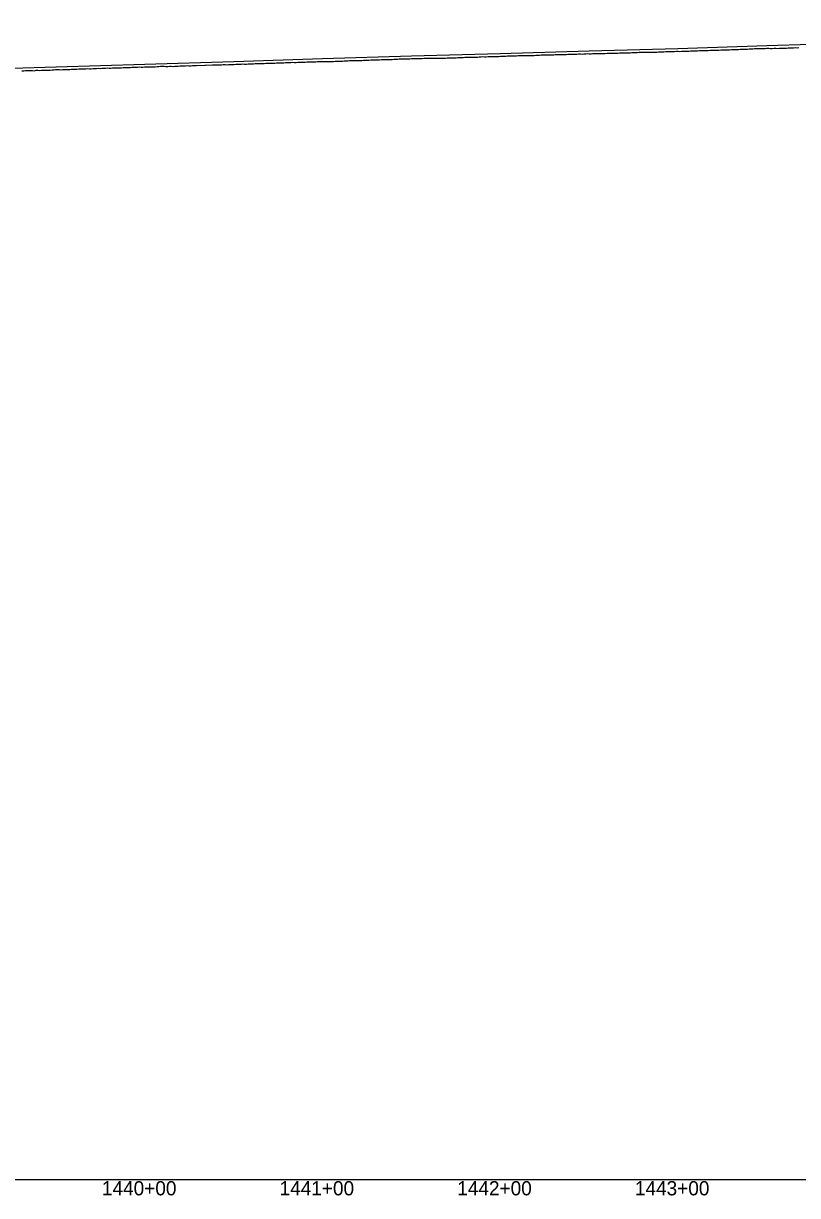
# Model space of a CAD drawing. Extents: x -3793 to 50787, y -1075 to 6138.
# Drawn here: x 31258 to 31693, y 2991 to 3651 of the extents above; entities that cross this region are included whole.
import ezdxf

# ---------------------------------------------------------------- set-up
doc = ezdxf.new("R2010")
doc.units = 0
for name, color, linetype in [('RD_DDB_Profile_EX', 7, 'Continuous'), ('RD_DDB_Profile_PR', 7, 'Continuous'), ('RD_DDB_StaTX', 7, 'Continuous'), ('RD_GPK_Profile_Cell', 7, 'Continuous')]:
    doc.layers.add(name, color=color, linetype=linetype)

msp = doc.modelspace()

# ---------------------------------------------------------------- linework, layer by layer
at = {"layer": 'RD_DDB_Profile_EX'}
for points in [[(31618.011344, 3634.999935), (31619.011352, 3635.045175), (31620.01136, 3635.09042), (31621.011368, 3635.140505), (31622.011376, 3635.19059), (31623.011384, 3635.190675), (31624.012233, 3635.189265), (31625.012241, 3635.194215), (31626.012249, 3635.199165), (31627.012257, 3635.11383), (31628.012265, 3635.2396), (31629.012273, 3635.2994), (31630.012281, 3635.34462), (31631.012289, 3635.299555), (31632.012297, 3635.359335), (31633.012305, 3635.40941), (31634.012314, 3635.444945), (31635.012322, 3635.490185), (31636.01233, 3635.49995), (31637.012338, 3635.50003), (31638.012346, 3635.6356), (31639.012354, 3635.685685), (31640.012452, 3635.650115), (31641.01246, 3635.70019), (31642.013309, 3635.69887), (31643.013317, 3635.744075), (31644.013325, 3635.789285), (31645.013333, 3635.78937), (31646.013341, 3635.839455), (31647.013349, 3635.8444), (31648.013357, 3635.88962), (31649.013365, 3635.939705), (31650.013373, 3635.984935), (31651.013381, 3636.03502), (31652.013389, 3635.999655), (31653.013397, 3635.999735), (31654.013405, 3636.054655), (31655.013413, 3636.104735), (31656.013421, 3636.14513), (31657.013429, 3636.19521), (31658.013437, 3636.290455), (31659.014286, 3636.284175), (31660.014294, 3636.289135), (31661.014302, 3636.389215), (31662.01431, 3636.43443), (31663.014318, 3636.42965), (31664.014326, 3636.449195), (31665.014334, 3636.48955), (31666.014342, 3636.534775), (31667.014441, 3636.584695), (31668.014449, 3636.629925), (31669.014457, 3636.725155), (31670.014465, 3636.775245), (31671.014473, 3636.73019), (31672.014481, 3636.78028), (31673.014489, 3636.74006), (31674.014497, 3636.8353), (31675.015345, 3636.838735), (31676.015353, 3636.88882), (31677.015361, 3636.888905), (31678.015369, 3636.753625), (31679.015377, 3636.75858), (31680.015386, 3636.94403), (31681.015394, 3636.903855), (31682.015402, 3636.8588), (31683.01541, 3636.94914), (31684.015418, 3637.03949), (31685.015426, 3636.999295), (31686.015434, 3637.054235), (31687.015442, 3637.059165), (31688.01545, 3637.154385), (31689.015458, 3637.14961), (31690.016305, 3637.15808), (31691.016314, 3637.25326), (31692.016322, 3637.298445), (31693.016421, 3637.253265), (31694.016429, 3637.30334)], [(31418.010342, 3629.22752), (31419.01035, 3629.21803), (31420.010359, 3629.232485), (31421.010367, 3629.28257), (31422.010376, 3629.33744), (31423.010384, 3629.377965), (31424.010393, 3629.428055), (31425.010401, 3629.44724), (31426.01041, 3629.487775), (31427.010418, 3629.48309), (31428.010427, 3629.487945), (31429.010523, 3629.48787), (31430.010532, 3629.537955), (31431.01054, 3629.5428), (31432.010549, 3629.552405), (31433.010557, 3629.597725), (31434.010566, 3629.597805), (31435.010574, 3629.597885), (31436.010583, 3629.657465), (31437.010591, 3629.70754), (31438.010687, 3629.77422), (31439.010696, 3629.841075), (31440.009867, 3629.935455), (31441.009876, 3629.94024), (31442.009884, 3629.949715), (31443.009893, 3629.949795), (31444.009901, 3629.949875), (31445.009909, 3629.999955), (31446.010004, 3630.085815), (31447.010013, 3630.04059), (31448.010021, 3630.08599), (31449.010029, 3630.13139), (31450.010038, 3630.140845), (31451.010046, 3630.14093), (31452.010054, 3630.312955), (31453.010063, 3630.36773), (31454.010071, 3630.32717), (31455.010166, 3630.38644), (31456.010174, 3630.431855), (31457.010182, 3630.477275), (31458.010191, 3630.47737), (31459.010199, 3630.52746), (31460.010207, 3630.527555), (31461.010216, 3630.627645), (31462.010224, 3630.63705), (31463.010318, 3630.686975), (31464.010327, 3630.68241), (31465.010335, 3630.68715), (31466.010343, 3630.73259), (31467.010351, 3630.77803), (31468.009518, 3630.78438), (31469.009526, 3630.92987), (31470.009534, 3630.97537), (31471.009542, 3630.93465), (31472.009636, 3630.893765), (31473.009644, 3630.93926), (31474.009652, 3631.034755), (31475.00966, 3631.034845), (31476.009668, 3631.084935), (31477.01052, 3631.133415), (31478.010528, 3631.13813), (31479.009612, 3631.18359), (31480.010539, 3631.186575), (31481.010548, 3631.18666), (31482.010556, 3631.232085), (31483.010565, 3631.27285), (31484.011406, 3631.31654), (31485.011414, 3631.276045), (31486.011423, 3631.285535), (31487.012262, 3631.319835), (31488.012271, 3631.36993), (31489.012367, 3631.38407), (31490.012375, 3631.338895), (31491.013214, 3631.382685), (31492.013222, 3631.38277), (31493.013231, 3631.34241), (31494.014068, 3631.39102), (31495.014165, 3631.39577), (31496.014174, 3631.44585), (31497.014183, 3631.50074), (31498.015108, 3631.549295), (31499.015116, 3631.534795), (31500.015125, 3631.54459), (31501.01605, 3631.593095), (31502.016059, 3631.67357), (31503.016068, 3631.72366), (31504.016166, 3631.78828), (31505.017002, 3631.791835), (31506.017011, 3631.836975), (31507.01711, 3631.877015), (31508.017944, 3631.88053), (31509.017953, 3631.880615), (31510.017962, 3631.89066), (31511.018062, 3631.9856), (31512.018896, 3631.989245), (31513.018905, 3631.989325), (31514.019006, 3632.06915), (31515.019839, 3632.147385), (31516.019847, 3632.222795), (31517.019949, 3632.137905), (31518.019958, 3632.137985)], [(31518.019958, 3632.137985), (31519.02079, 3632.22644), (31520.020892, 3632.23657), (31521.020901, 3632.231545), (31522.021733, 3632.27502), (31523.021836, 3632.29038), (31524.021845, 3632.290455), (31525.022675, 3632.339165), (31526.022684, 3632.38924), (31527.022788, 3632.38916), (31528.022797, 3632.478865), (31529.023627, 3632.53272), (31530.023731, 3632.577405), (31531.02374, 3632.61703), (31532.02457, 3632.63665), (31533.024675, 3632.59184), (31534.024684, 3632.636645), (31535.024692, 3632.681455), (31536.025618, 3632.76933), (31537.025627, 3632.819415), (31538.016706, 3632.774795), (31539.017641, 3632.81789), (31540.017649, 3632.862625), (31541.017658, 3632.828765), (31542.017666, 3632.84489), (31543.016944, 3632.880165), (31544.016952, 3632.93555), (31545.01696, 3632.93563), (31546.017067, 3632.985545), (31547.017075, 3633.090925), (31548.017083, 3633.091), (31549.01719, 3633.135615), (31550.017198, 3633.13569), (31551.016373, 3633.142395), (31552.016479, 3633.192315), (31553.016487, 3633.24239), (31554.016495, 3633.237215), (31555.016601, 3633.242385), (31556.016609, 3633.28721), (31557.016616, 3633.38204), (31558.015885, 3633.34379), (31559.015893, 3633.343865), (31560.015901, 3633.343945), (31561.015909, 3633.43882), (31562.016014, 3633.483535), (31563.016022, 3633.488815), (31564.016029, 3633.533695), (31565.016135, 3633.57841), (31566.015302, 3633.62482), (31567.015309, 3633.624905), (31568.015317, 3633.54043), (31569.015325, 3633.54051), (31570.015332, 3633.730305), (31571.01534, 3633.725245), (31572.015348, 3633.64588), (31573.014513, 3633.742215), (31574.01452, 3633.832115), (31575.014528, 3633.8822), (31576.014536, 3633.8272), (31577.014543, 3633.832365), (31578.014551, 3633.88753), (31579.014558, 3633.89776), (31580.013553, 3633.89783), (31581.012725, 3633.93418), (31582.012733, 3634.029245), (31583.012741, 3633.99439), (31584.012749, 3634.044465), (31585.012757, 3634.044545), (31586.012765, 3634.0846), (31587.012773, 3634.084685), (31588.012782, 3634.12976), (31589.011952, 3634.12642), (31590.01196, 3634.18642), (31591.011968, 3634.23155), (31592.011976, 3634.231635), (31593.011984, 3634.276775), (31594.011992, 3634.28181), (31595.012, 3634.291785), (31596.011168, 3634.383515), (31597.011176, 3634.4336), (31598.011184, 3634.39347), (31599.011192, 3634.438665), (31600.0112, 3634.488745), (31601.011208, 3634.48883), (31602.011216, 3634.488915), (31603.011224, 3634.589), (31604.01039, 3634.630915), (31605.010398, 3634.68583), (31606.010406, 3634.73109), (31607.011256, 3634.734465), (31608.011264, 3634.679685), (31609.011272, 3634.72491), (31610.01128, 3634.77986), (31611.011288, 3634.799385), (31612.011296, 3634.799465), (31613.011304, 3634.79469), (31614.011312, 3634.74962), (31615.01132, 3634.90455), (31616.011328, 3634.85947), (31617.011336, 3634.9047), (31618.011344, 3634.999935)], [(31256.638659, 3624.285675), (31257.638705, 3624.29009), (31258.638931, 3624.325415), (31259.63812, 3624.370975), (31260.638166, 3624.416715), (31261.638211, 3624.47118), (31262.638257, 3624.33), (31263.638303, 3624.297525), (31264.638365, 3624.584385), (31265.63841, 3624.53884), (31266.638456, 3624.443285), (31267.638502, 3624.67597), (31268.638564, 3624.68025), (31269.638609, 3624.68035), (31270.638655, 3624.639145), (31271.638701, 3624.61096), (31272.629633, 3624.66089), (31273.629679, 3624.797935), (31274.629724, 3624.69368), (31275.629769, 3624.880755), (31276.629814, 3624.889525), (31277.629876, 3624.88512), (31278.629921, 3624.83955), (31279.629784, 3624.93704), (31280.62983, 3624.937135), (31281.629892, 3624.978495), (31282.629937, 3624.987165), (31283.629982, 3625.05011), (31284.630027, 3625.09592), (31285.630089, 3625.18729), (31286.630134, 3625.13311), (31287.630179, 3625.17893), (31288.695179, 3625.2766), (31289.695185, 3625.33093), (31290.695191, 3625.33948), (31291.695197, 3625.2938), (31292.695204, 3625.38967), (31293.69521, 3625.43977), (31294.695216, 3625.389865), (31295.610986, 3625.389955), (31296.695228, 3625.490055), (31297.695234, 3625.448565), (31298.694351, 3625.54615), (31299.694357, 3625.63793), (31300.694363, 3625.592185), (31301.694449, 3625.633815), (31302.694455, 3625.683915), (31303.694461, 3625.704765), (31304.694467, 3625.84656), (31305.694473, 3625.65494), (31306.694479, 3625.696745), (31307.693593, 3625.81901), (31308.693599, 3625.852725), (31309.693604, 3625.85282), (31310.69361, 3625.81517), (31311.693616, 3625.819335), (31312.693622, 3625.961255)], [(31312.693622, 3625.961255), (31313.693628, 3626.107265), (31314.693634, 3626.15735), (31315.69364, 3626.10744), (31316.693646, 3626.11567), (31317.692757, 3626.15923), (31318.692763, 3626.20128), (31319.692769, 3626.20941), (31320.612484, 3626.301465), (31321.692859, 3626.343385), (31322.692865, 3626.393485), (31323.69287, 3626.309625), (31324.692876, 3626.359715), (31325.692882, 3626.4058), (31326.69199, 3626.4536), (31327.691996, 3626.49974), (31328.692002, 3626.499835), (31329.692007, 3626.49993), (31330.692013, 3626.515815), (31331.692019, 3626.558015), (31332.692025, 3626.69628), (31333.69203, 3626.74244), (31334.692036, 3626.792545), (31335.692042, 3626.842645), (31336.691148, 3626.84849), (31337.691153, 3626.668), (31338.691159, 3626.671965), (31339.691165, 3626.85654), (31340.691246, 3626.81425), (31341.691252, 3626.72984), (31342.691258, 3626.910555), (31343.691263, 3626.864515), (31344.691269, 3626.87234), (31345.690371, 3627.008685), (31346.690377, 3627.05878), (31347.690383, 3627.008875), (31348.690388, 3627.10897), (31349.690394, 3627.159065), (31350.6904, 3627.112965), (31351.690405, 3627.10925), (31352.614378, 3627.201735), (31353.538445, 3627.20183), (31354.462606, 3627.20192), (31354.940085, 3627.22478), (31359.597337, 3627.362215), (31360.055005, 3627.37756), (31364.000626, 3627.511995), (31365.000634, 3627.562085), (31366.001502, 3627.55657), (31367.00151, 3627.606665), (31368.001518, 3627.610735), (31369.002384, 3627.655185), (31370.002318, 3627.709435), (31371.003182, 3627.749795), (31372.00319, 3627.66612), (31373.004053, 3627.710585), (31374.004061, 3627.752475), (31375.004922, 3627.755055), (31376.00493, 3627.855145), (31377.005789, 3627.895265), (31378.005798, 3627.94118), (31379.006656, 3627.947985), (31380.006664, 3628.043855), (31381.006672, 3628.0813), (31382.007529, 3628.042355), (31383.007537, 3628.04245), (31384.008392, 3628.09516), (31385.0084, 3628.14525), (31386.009254, 3628.143705), (31387.009182, 3628.185285), (31388.010033, 3628.288035), (31389.010041, 3628.33375), (31390.010891, 3628.33213), (31391.010899, 3628.33664), (31392.011748, 3628.33506), (31393.011756, 3628.3807), (31394.012603, 3628.47009), (31395.012611, 3628.52019), (31396.01262, 3628.533765), (31397.013465, 3628.523125), (31398.013474, 3628.58229), (31399.014317, 3628.585295), (31400.014326, 3628.63081), (31401.015168, 3628.670015), (31402.015177, 3628.720115), (31403.016017, 3628.69174), (31404.016026, 3628.737175), (31405.016779, 3628.82179), (31406.016788, 3628.835945), (31407.017625, 3628.879745), (31408.017634, 3628.92511), (31409.017643, 3629.02048), (31410.018478, 3628.97365), (31411.018487, 3628.964215), (31412.019321, 3629.022195), (31413.01933, 3629.02709), (31414.019339, 3629.077175), (31415.019348, 3629.127265), (31416.019357, 3629.177355), (31417.019366, 3629.23224), (31418.010342, 3629.22752)]]:
    msp.add_lwpolyline(points, dxfattribs=at)
at = {"layer": 'RD_DDB_Profile_PR'}
msp.add_lwpolyline([(31225.9, 3624.948), (31275.9, 3626.483), (31325.9, 3628.0155), (31375.9, 3629.444), (31425.9, 3631.083), (31475.9, 3632.679), (31525.9, 3633.9825), (31575.9, 3635.434), (31625.9, 3636.7985), (31675.9, 3638.4825), (31725.9, 3640), (31775.9, 3641.44), (31825.9, 3642.9175), (31875.9, 3644.438), (31925.9, 3646.0565), (31975.9, 3647.5105), (32025.9, 3648.8395), (32075.9, 3650.0685), (32125.9, 3650.387), (32175.9, 3650.899), (32225.9, 3650.7885)], dxfattribs=at)
at = {"layer": 'RD_GPK_Profile_Cell'}
msp.add_line((1000, 3000), (46549.603806, 3000), dxfattribs=at)

# ---------------------------------------------------------------- texts
at = {"layer": 'RD_DDB_StaTX'}
for s, p in [('1440+00', (31301.687695, 2991)), ('1440+00', (31301.695471, 2991)), ('1441+00', (31401.687695, 2991)), ('1441+00', (31401.695471, 2991)), ('1442+00', (31501.687695, 2991)), ('1442+00', (31501.695471, 2991)), ('1443+00', (31601.687695, 2991)), ('1443+00', (31601.695471, 2991))]:
    msp.add_text(s, height=8, dxfattribs=at).set_placement(p)

doc.saveas('drawing.dxf')
